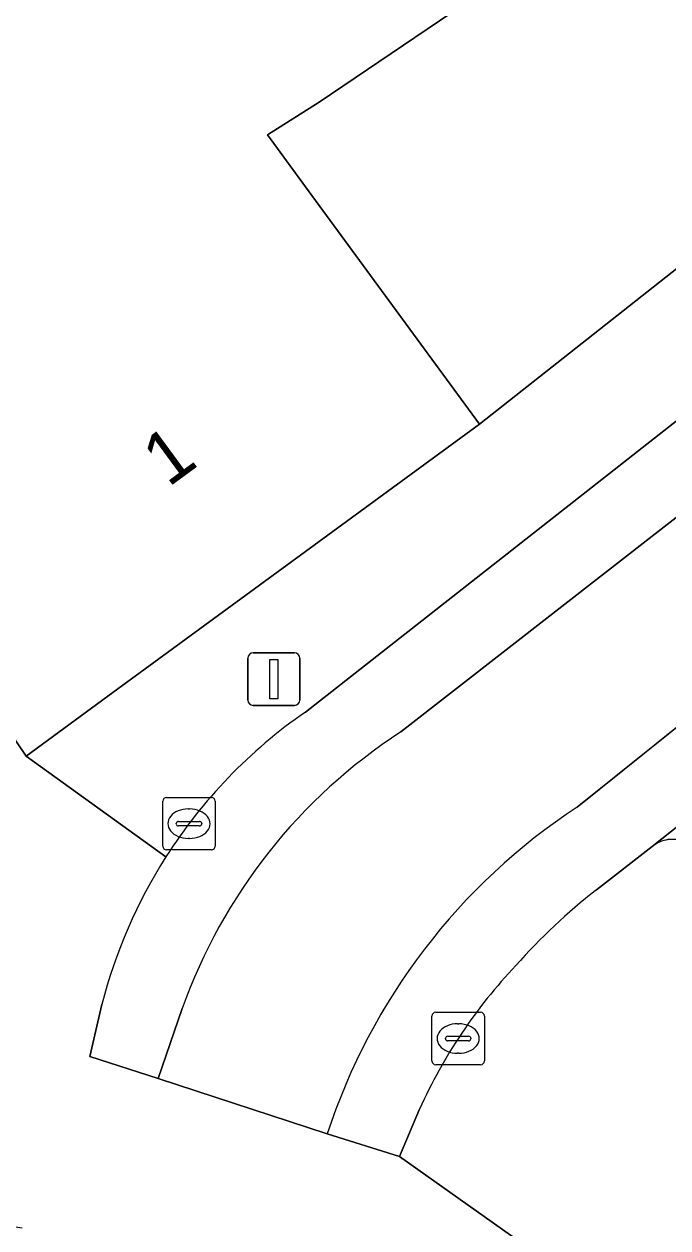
# Model space of a CAD drawing. Extents: x 161771 to 163125, y 382475 to 383179.
# Drawn here: x 161901.28 to 161913.53, y 382847.18 to 382870.1 of the extents above; entities that cross this region are included whole.
import ezdxf

# ---------------------------------------------------------------- set-up
doc = ezdxf.new("R2010")
doc.units = 0
for name, color, linetype in [('IMGEO_Erf', 7, 'Continuous'), ('IMGEO_Kolk', 7, 'Continuous'), ('IMGEO_Pand', 7, 'Continuous'), ('IMGEO_Pand_nummerreeks', 7, 'Continuous'), ('IMGEO_Parkeervlak_open', 7, 'Continuous'), ('IMGEO_Rijbaan_lokaal_gesloten', 7, 'Continuous'), ('IMGEO_Verkeersregelinstallatiepaal', 7, 'Continuous'), ('IMGEO_Voetpad_open', 7, 'Continuous')]:
    doc.layers.add(name, color=color, linetype=linetype)

msp = doc.modelspace()

# ---------------------------------------------------------------- linework, layer by layer
at = {"layer": 'IMGEO_Erf'}
msp.add_lwpolyline([(161900.894, 382876.985), (161901.529, 382877.193), (161905.412, 382882.906), (161905.712, 382882.691), (161905.624, 382882.569), (161911.455, 382878.382), (161911.769, 382878.595), (161914.467, 382880.423), (161916.877, 382882.056), (161917.176, 382881.615), (161919.981, 382877.476), (161911.69, 382871.858), (161906.895, 382868.609), (161905.911, 382867.987), (161906.823, 382866.741), (161909.943, 382862.484), (161951.054, 382894.925), (161948.535, 382900.058), (161975.504, 382921.534)], dxfattribs=at)
at = {"layer": 'IMGEO_Kolk'}
for p, q in [((161903.991, 382855.377), (161904.843, 382855.377)), ((161903.916, 382854.451), (161903.916, 382855.303)), ((161904.404, 382855.157), (161904.429, 382855.157)), ((161904.917, 382855.303), (161904.917, 382854.451)), ((161904.218, 382854.92), (161904.616, 382854.92)), ((161904.175, 382854.871), (161904.175, 382854.883)), ((161904.613, 382854.834), (161904.215, 382854.834)), ((161904.659, 382854.883), (161904.659, 382854.871)), ((161904.427, 382854.597), (161904.402, 382854.597)), ((161904.843, 382854.377), (161903.991, 382854.377)), ((161909.114, 382851.287), (161909.966, 382851.287)), ((161909.039, 382850.361), (161909.039, 382851.213)), ((161909.527, 382851.067), (161909.552, 382851.067)), ((161910.04, 382851.213), (161910.04, 382850.361)), ((161909.341, 382850.83), (161909.739, 382850.83)), ((161909.298, 382850.781), (161909.298, 382850.793)), ((161909.736, 382850.744), (161909.338, 382850.744)), ((161909.782, 382850.793), (161909.782, 382850.781)), ((161909.55, 382850.507), (161909.525, 382850.507)), ((161909.966, 382850.287), (161909.114, 382850.287))]:
    msp.add_line(p, q, dxfattribs=at)
for points in [[(161903.991, 382855.377), (161904.843, 382855.377)], [(161903.916, 382854.451), (161903.916, 382855.303)], [(161904.917, 382855.303), (161904.917, 382854.451)], [(161904.843, 382854.377), (161903.991, 382854.377)], [(161909.114, 382851.287), (161909.966, 382851.287)], [(161909.039, 382850.361), (161909.039, 382851.213)], [(161910.04, 382851.213), (161910.04, 382850.361)], [(161909.966, 382850.287), (161909.114, 382850.287)]]:
    msp.add_lwpolyline(points, dxfattribs=at)
for centre, radius, start, end in [((161903.993, 382855.301), 0.0765, 91.552, 178.448), ((161903.993, 382855.301), 0.0765, 91.552, 178.448), ((161904.841, 382855.301), 0.0765, 1.552, 88.448), ((161904.841, 382855.301), 0.0765, 1.552, 88.448), ((161904.215, 382854.88), 0.0403, 85.8775, 175.7526), ((161904.62, 382854.882), 0.0386, 1.7309, 96.639), ((161904.212, 382854.87), 0.0366, 178.938, 274.7102), ((161904.616, 382854.877), 0.043, 264.8664, 352.4533), ((161903.993, 382854.453), 0.0765, 181.552, 268.448), ((161903.993, 382854.453), 0.0765, 181.552, 268.448), ((161904.841, 382854.453), 0.0765, 271.552, 358.448), ((161904.841, 382854.453), 0.0765, 271.552, 358.448), ((161909.116, 382851.211), 0.0765, 91.552, 178.448), ((161909.116, 382851.211), 0.0765, 91.552, 178.448), ((161909.964, 382851.211), 0.0765, 1.552, 88.448), ((161909.964, 382851.211), 0.0765, 1.552, 88.448), ((161909.338, 382850.79), 0.0403, 85.8775, 175.7526), ((161909.743, 382850.792), 0.0386, 1.7309, 96.639), ((161909.335, 382850.78), 0.0366, 178.938, 274.7102), ((161909.739, 382850.787), 0.043, 264.8664, 352.4533), ((161909.116, 382850.363), 0.0765, 181.552, 268.448), ((161909.116, 382850.363), 0.0765, 181.552, 268.448), ((161909.964, 382850.363), 0.0765, 271.552, 358.448), ((161909.964, 382850.363), 0.0765, 271.552, 358.448)]:
    msp.add_arc(centre, radius, start, end, dxfattribs=at)
for centre, major_axis, ratio, start_param, end_param in [((161904.403, 382854.877), (-0.387, 0.002), 0.722429, 4.712389, 7.853982), ((161904.428, 382854.877), (-0.39, 0.002), 0.717154, 1.570796, 4.712389), ((161909.526, 382850.787), (-0.387, 0.002), 0.722429, 4.712389, 7.853982), ((161909.551, 382850.787), (-0.39, 0.002), 0.717154, 1.570796, 4.712389)]:
    msp.add_ellipse(centre, major_axis=major_axis, ratio=ratio, start_param=start_param, end_param=end_param, dxfattribs=at)
at = {"layer": 'IMGEO_Pand'}
msp.add_lwpolyline([(161905.911, 382867.987), (161906.895, 382868.609), (161911.69, 382871.858), (161908.587, 382876.438), (161906.298, 382874.887), (161906.818, 382873.306), (161899.356, 382870.78), (161898.324, 382870.508), (161899.86, 382866.87), (161897.41, 382865.648), (161897.654, 382865.159), (161896.029, 382864.348), (161896.228, 382863.696), (161901.316, 382856.161), (161902.967, 382857.371), (161909.943, 382862.484), (161906.823, 382866.741)], close=True, dxfattribs=at)
at = {"layer": 'IMGEO_Parkeervlak_open'}
for points in [[(161921.638, 382861.112), (161913.232, 382854.443)], [(161913.531, 382854.573), (161916.447, 382854.585)]]:
    msp.add_lwpolyline(points, dxfattribs=at)
msp.add_arc((161913.644, 382853.905), 0.678, 99.5813, 127.4158, dxfattribs=at)
at = {"layer": 'IMGEO_Rijbaan_lokaal_gesloten'}
for points in [[(162164.558, 383059.775), (162164.975, 383060.328), (162165.507, 383060.724), (162166.652, 383061.481), (162166.023, 383061.618), (162164.197, 383062.015), (162160.98, 383057.918), (162135.752, 383036.849), (162098.092, 383005.831), (162064.893, 382976.459), (162028.312, 382947.355), (161996.833, 382921.662), (161989.309, 382915.625), (161975.267, 382904.355), (161969.513, 382899.968), (161964.685, 382896.828), (161958.891, 382892.441), (161953.057, 382887.933), (161929.84, 382869.578), (161924.324, 382865.246), (161911.803, 382855.192)], [(161911.803, 382855.192), (161924.324, 382865.246), (161929.84, 382869.578), (161953.057, 382887.933), (161958.891, 382892.441), (161964.685, 382896.828), (161969.513, 382899.968), (161975.267, 382904.355), (161989.309, 382915.625), (161996.833, 382921.662), (162028.312, 382947.355), (162064.893, 382976.459)], [(161971.782, 382910.311), (161968.91, 382907.575), (161962.673, 382901.457), (161955.109, 382893.89), (161949.073, 382888.536), (161927.185, 382871.189), (161922.252, 382867.375), (161908.45, 382856.623)], [(161912.17, 382853.617), (161913.232, 382854.443), (161921.638, 382861.112), (161924.047, 382863.024), (161924.544, 382863.419), (161926.098, 382864.645), (161930.903, 382868.365), (161943.772, 382878.485), (161957.85, 382889.615), (161960.518, 382891.736), (161963.693, 382894.145)], [(161947.342, 382889.033), (161940.977, 382884.015), (161938.06, 382881.713), (161927.91, 382873.689), (161923.524, 382870.207), (161922.09, 382869.147), (161920.363, 382867.779), (161906.632, 382857.001)], [(161908.45, 382856.623), (161922.252, 382867.375), (161927.185, 382871.189), (161949.073, 382888.536)], [(161902.759, 382851.432), (161902.529, 382850.444), (161903.828, 382850.026), (161904.287, 382851.357)], [(161904.287, 382851.357), (161903.828, 382850.026), (161907.047, 382848.97)], [(161907.047, 382848.97), (161908.423, 382848.544), (161908.806, 382849.443)]]:
    msp.add_lwpolyline(points, dxfattribs=at)
for centre, radius, start, end in [((161912.129, 382849.052), 9.665, 124.6633, 147.497), ((161914.13, 382847.854), 10.448, 122.9336, 160.4106), ((161914.13, 382847.854), 10.448, 122.9336, 160.4106), ((161918.293, 382845.303), 11.828, 123.2741, 161.9385), ((161918.293, 382845.303), 11.828, 123.2741, 161.9385), ((161912.112, 382849.05), 9.651, 147.4319, 165.7095), ((161919.222, 382844.585), 11.459, 127.9814, 138.5121), ((161917.728, 382845.443), 9.778, 136.4791, 155.851)]:
    msp.add_arc(centre, radius, start, end, dxfattribs=at)
at = {"layer": 'IMGEO_Verkeersregelinstallatiepaal'}
for p, q in [((161905.636, 382858.129), (161906.426, 382858.129)), ((161906.426, 382858.129), (161905.636, 382858.129)), ((161905.536, 382857.229), (161905.536, 382858.029)), ((161905.536, 382858.029), (161905.536, 382857.229)), ((161906.526, 382858.029), (161906.526, 382857.229)), ((161906.526, 382857.229), (161906.526, 382858.029)), ((161906.426, 382857.129), (161905.636, 382857.129)), ((161905.636, 382857.129), (161906.426, 382857.129))]:
    msp.add_line(p, q, dxfattribs=at)
msp.add_lwpolyline([(161905.956, 382858.004), (161906.106, 382858.004), (161906.106, 382857.254), (161905.956, 382857.254), (161905.956, 382858.004)], dxfattribs=at)
for centre, start, end in [((161905.636, 382858.029), 90, 180), ((161905.636, 382858.029), 90, 180), ((161906.426, 382858.029), 0, 90), ((161906.426, 382858.029), 360, 90), ((161905.636, 382857.229), 180, 270), ((161905.636, 382857.229), 180, 270), ((161906.426, 382857.229), 270, 0), ((161906.426, 382857.229), 270, 0)]:
    msp.add_arc(centre, 0.1, start, end, dxfattribs=at)
at = {"layer": 'IMGEO_Voetpad_open'}
for points in [[(161978.838, 382923.678), (161975.504, 382921.534), (161948.535, 382900.058), (161951.054, 382894.925), (161909.943, 382862.484), (161902.967, 382857.371), (161901.316, 382856.161), (161903.978, 382854.245)], [(161906.632, 382857.001), (161920.363, 382867.779), (161922.09, 382869.147), (161923.524, 382870.207), (161922.219, 382871.86)], [(161908.806, 382849.443), (161908.423, 382848.544), (161915.064, 382843.832), (161914.919, 382848.172), (161918.6, 382851.014), (161919.975, 382853.379), (161920.916, 382852.897), (161922.304, 382855.223), (161923.225, 382854.706), (161925.788, 382856.766), (161930.217, 382860.359), (161934.42, 382863.739), (161937.25, 382865.994), (161937.488, 382866.185)], [(161903.978, 382854.245), (161901.316, 382856.161), (161896.228, 382863.696), (161896.029, 382864.348), (161893.837, 382863.691), (161890.82, 382862.639), (161890.369, 382862.482), (161889.806, 382864.084), (161882.686, 382861.591), (161882.679, 382861.327), (161882.403, 382852.736), (161882.36, 382852.484), (161882.023, 382849.759), (161897.269, 382847.778), (161901.241, 382847.182)], [(161916.447, 382854.585), (161913.531, 382854.573)], [(161913.232, 382854.443), (161912.17, 382853.617)], [(161919.878, 382842.285), (161919.34, 382841.346), (161915.064, 382843.832), (161908.423, 382848.544), (161907.047, 382848.97), (161903.828, 382850.026), (161902.529, 382850.444), (161902.759, 382851.432)]]:
    msp.add_lwpolyline(points, dxfattribs=at)
for centre, radius, start, end in [((161912.129, 382849.052), 9.665, 124.6633, 147.497), ((161913.644, 382853.905), 0.678, 99.5813, 127.4158), ((161912.112, 382849.05), 9.651, 147.4319, 165.7095), ((161919.222, 382844.585), 11.459, 127.9814, 138.5121), ((161917.728, 382845.443), 9.778, 136.4791, 155.851)]:
    msp.add_arc(centre, radius, start, end, dxfattribs=at)

# ---------------------------------------------------------------- texts
at = {"layer": 'IMGEO_Pand_nummerreeks'}
msp.add_text('1', height=1, rotation=36.2396, dxfattribs=at).set_placement((161904.02, 382861.268))

doc.saveas('drawing.dxf')
